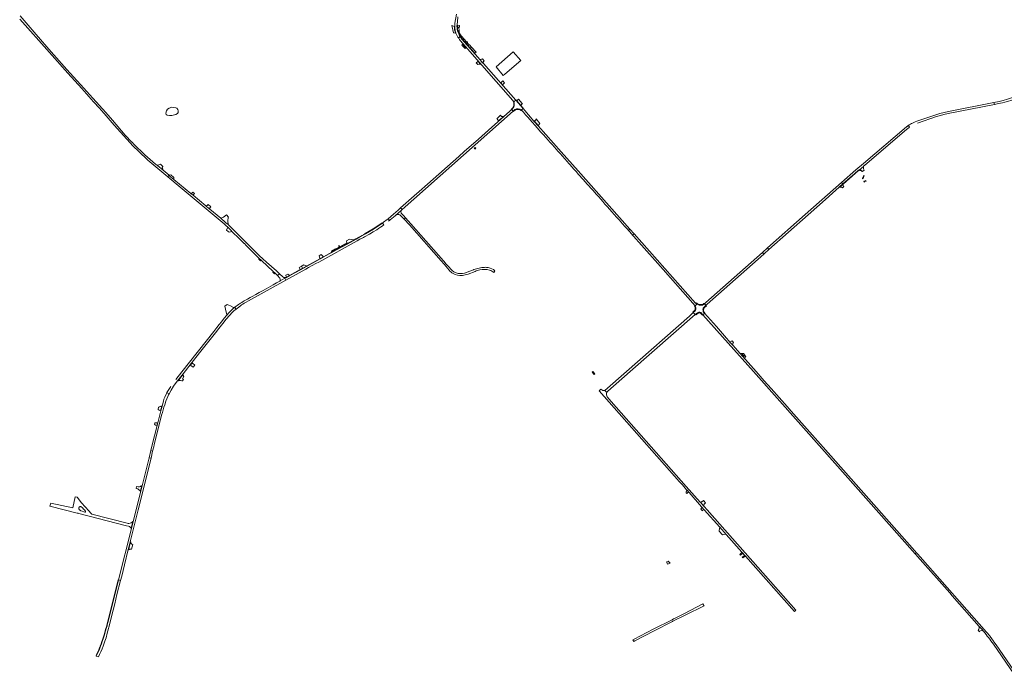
# Model space of a CAD drawing. Header units: metres. Extents: x 166325 to 190320, y 381923 to 404576.
# Tile 456 of 656: x 166764 to 168393, y 392509 to 393582. Entities that reach past the tile are written whole.
import ezdxf

# ---------------------------------------------------------------- set-up
doc = ezdxf.new("R2010")
doc.units = ezdxf.units.M
for name, color, linetype, lineweight in [('B-WE-OG-WATER_MEER-GV', 8, 'Continuous', 18), ('B-WE-VH-VERHARDING_ASFALT-GV', 8, 'Continuous', 18), ('B-WE-VH-VERHARDING_BETON-GV', 8, 'Continuous', 18), ('B-WE-VH-VERHARDING_BETONSTRAATSTEEN-GV', 8, 'Continuous', 18), ('B-WE-VH-VERHARDING_GESLOTEN-GV', 8, 'Continuous', 18), ('B-WE-VH-VERHARDING_HALFVERHARDING-GV', 8, 'Continuous', 18), ('B-WE-VH-VERHARDING_STRAATBAKSTEEN-GV', 8, 'Continuous', 18)]:
    doc.layers.add(name, color=color, linetype=linetype, lineweight=lineweight)

msp = doc.modelspace()

# ---------------------------------------------------------------- linework, layer by layer
at = {"layer": 'B-WE-OG-WATER_MEER-GV', "flags": 128}
msp.add_lwpolyline([(167022.457, 393425.219), (167025.368, 393426.807), (167026.558, 393428.526), (167026.691, 393431.04), (167025.897, 393433.289), (167024.442, 393435.538), (167022.589, 393436.067), (167019.282, 393436.861), (167015.843, 393437.125), (167011.587, 393435.78), (167008.567, 393433.95), (167007.111, 393431.04), (167006.185, 393427.336), (167006.714, 393425.087), (167008.302, 393424.293), (167011.874, 393423.499), (167015.843, 393423.367)], close=True, dxfattribs=at)
at = {"layer": 'B-WE-VH-VERHARDING_ASFALT-GV', "flags": 128}
for points in [[(167486.69, 393591.146), (167484.206, 393576.064), (167484.06, 393573.328), (167484.049, 393570.55), (167484.079, 393568.784), (167484.215, 393567.023), (167484.457, 393565.274), (167484.805, 393563.542), (167485.256, 393561.835), (167485.809, 393560.158), (167485.899, 393559.941), (167487.478, 393556.514), (167489.291, 393553.208), (167490.076, 393551.958), (167493.021, 393553.795), (167492.901, 393553.979), (167492.056, 393555.402), (167491.273, 393556.86), (167490.554, 393558.35), (167489.479, 393560.831), (167488.649, 393563.424), (167488.064, 393566.197), (167487.768, 393569.01), (167487.729, 393570.514), (167488.343, 393578.191), (167489.386, 393586.606)], [(167584.873, 393448.832), (167582.111, 393446.406), (167581.738, 393446.078), (167582.167, 393444.96), (167582.48, 393443.663), (167582.556, 393442.171), (167582.495, 393440.902), (167582.213, 393439.594), (167581.653, 393438.06), (167580.833, 393436.209), (167579.005, 393434.203), (167578.03, 393433.282), (167578.348, 393432.933), (167580.461, 393430.619), (167583.457, 393433.186)], [(167593.995, 393432.509), (167596.967, 393435.138), (167592.802, 393439.866), (167584.873, 393448.832)], [(168376.033, 393445.104), (168300.84, 393430.153), (168293.741, 393428.497), (168286.602, 393426.584), (168279.812, 393424.52), (168248.497, 393413.909), (168245.961, 393412.917), (168243.503, 393411.856), (168240.422, 393410.534), (168239.432, 393410.061), (168238.029, 393409.263), (168235.855, 393407.954), (168234.59, 393407.088), (168236.36, 393404.13)], [(168249.398, 393410.785), (168281.293, 393421.614), (168287.402, 393423.43), (168293.351, 393425.085), (168300.086, 393426.711), (168377.01, 393441.784), (168376.033, 393445.104)], [(168236.36, 393404.13), (168234.59, 393407.088), (168234.191, 393406.815), (168232.787, 393405.863), (168232.341, 393405.52), (168231.789, 393405.082), (168231.244, 393404.64), (168160.286, 393344.404), (168147.337, 393333.461), (168123.906, 393312.688)], [(168123.906, 393312.688), (168126.135, 393310.275), (168145.914, 393327.829), (168152.004, 393332.888), (168153.125, 393333.271), (168160.184, 393338.905), (168160.415, 393339.483), (168161.026, 393340.368), (168161.677, 393341.089), (168232.024, 393400.755)], [(167187.063, 393162.697), (167190.875, 393159.176), (167191.013, 393159.008), (167193.961, 393161.829), (167189.181, 393166.653), (167172.451, 393180.981), (167166.453, 393186.489), (167161.063, 393191.381), (167155.851, 393196.462), (167152.03, 393200.331), (167131.321, 393221.302), (167118.101, 393234.463), (167108.958, 393243.043), (167105.566, 393246.226), (167103.311, 393248.342), (167098.815, 393252.209), (167097.234, 393253.512), (167078.962, 393268.565), (167073.337, 393273.197), (167072.389, 393273.977), (167051.107, 393291.502), (167047.566, 393294.418), (167019.496, 393317.532), (167011.141, 393324.412), (167009.361, 393322.231), (167029.98, 393305.012), (167036.397, 393299.654), (167096.172, 393249.737)], [(167395.786, 393267.143), (167385.917, 393258.301), (167386.658, 393258.728), (167387.439, 393259.079), (167387.916, 393259.238), (167388.253, 393259.351), (167389.088, 393259.54), (167389.938, 393259.645), (167390.794, 393259.665), (167391.65, 393259.6), (167392.493, 393259.449), (167393.337, 393259.25), (167396.877, 393255.536), (167400.2, 393252.05), (167402.53, 393254.01)], [(167402.53, 393254.01), (167399.075, 393257.892), (167395.439, 393262.116), (167395.124, 393262.583)], [(167476.914, 393170.081), (167475.279, 393171.921), (167470.015, 393177.845), (167465.896, 393182.5), (167465.45, 393183.004), (167411.23, 393244.29), (167402.53, 393254.01), (167400.2, 393252.05), (167409.05, 393242.48), (167461.646, 393183.435), (167466.641, 393177.869), (167474.556, 393167.623)], [(167108.525, 393238.654), (167113.984, 393233.309), (167115.374, 393231.958), (167127.961, 393219.722), (167135.703, 393211.839), (167135.958, 393211.579), (167139.004, 393208.478), (167139.524, 393207.948), (167153.671, 393193.543), (167159.974, 393187.721), (167164.524, 393183.517), (167183.822, 393165.691), (167187.063, 393162.697)], [(167361.092, 393243.157), (167355.35, 393239.247), (167349.472, 393235.56), (167342.921, 393231.563), (167336.295, 393227.684), (167333.061, 393225.901), (167331.075, 393224.805), (167325.51, 393221.735), (167320.665, 393219.064), (167305.783, 393210.966), (167288.239, 393201.29), (167280.7, 393197.132), (167267.118, 393189.641), (167261.457, 393186.398), (167238.867, 393174.059), (167228.632, 393168.414), (167211.346, 393158.671), (167204.822, 393155.238), (167204.6, 393155.66), (167202.924, 393154.718), (167203.109, 393154.337), (167204.663, 393151.126), (167237.573, 393169.301), (167242.293, 393171.908), (167254.226, 393178.498), (167258.911, 393181.085), (167322.305, 393216.095), (167327.149, 393218.77), (167332.813, 393221.898), (167334.697, 393222.939), (167342.776, 393227.401), (167348.886, 393230.983), (167354.918, 393234.71)], [(167366.823, 393242.7), (167364.498, 393245.688)], [(167515.846, 393168.623), (167515.003, 393168.288), (167504.731, 393164.204), (167503.374, 393163.664)], [(167548.869, 393163.904), (167550.311, 393166.712)], [(167195.45, 393152.521), (167194.92, 393150.22), (167202.924, 393154.718), (167204.6, 393155.66), (167201.29, 393155.68), (167199.62, 393156.52), (167193.961, 393161.829), (167191.013, 393159.008)], [(167191.013, 393159.008), (167194.691, 393154.529)], [(167505.981, 393161.044), (167517.799, 393165.728)], [(167008.434, 392964.938), (167011.38, 392963.426), (167014.852, 392969.492), (167018.899, 392975.78), (167023.266, 392981.8), (167034.506, 392996.377), (167048.042, 393013.318), (167061.798, 393030.902), (167077.186, 393050.422), (167088.07, 393064.134), (167093.75, 393071.21), (167098.001, 393076.596), (167102.422, 393082.046), (167105.505, 393085.931), (167111.965, 393093.33), (167115.384, 393097.219), (167118.637, 393100.263), (167122.189, 393103.334), (167120.416, 393105.772), (167120.015, 393106.323), (167119.204, 393105.657), (167118.763, 393105.296), (167117.612, 393104.316)], [(167881.193, 393099.979), (167878.724, 393097.459), (167881.502, 393094.297), (167882.436, 393095.009), (167885.617, 393097.365), (167886.901, 393098.002), (167887.895, 393098.225), (167889.054, 393098.207), (167889.723, 393098.074), (167890.499, 393097.833), (167891.239, 393097.458), (167891.845, 393097.03), (167894.638, 393094.086), (167894.768, 393094.204), (167896.961, 393096.197), (167897.153, 393096.372), (167896.256, 393097.305), (167895.564, 393098.228), (167895.146, 393098.876), (167894.899, 393099.67), (167894.743, 393100.849), (167894.706, 393102.028), (167894.819, 393103.602), (167894.98, 393104.262), (167895.172, 393104.896), (167895.555, 393105.565), (167895.844, 393106.014), (167896.398, 393106.636), (167899.624, 393109.646), (167897.051, 393112.119)], [(167897.051, 393112.119), (167895.446, 393110.847), (167893.753, 393110.052), (167892.931, 393109.801), (167891.934, 393109.702), (167890.289, 393109.737), (167888.533, 393110.066), (167886.223, 393110.78), (167884.635, 393111.522), (167884.162, 393111.102), (167883.759, 393110.745), (167883.311, 393110.348), (167881.643, 393108.868), (167882.172, 393107.859)], [(167107.46, 393093.794), (167107.04, 393093.298), (167102.726, 393088.188), (167098.243, 393082.379), (167094.467, 393077.614), (167090.543, 393072.662), (167085.53, 393066.335), (167032.761, 392999.737), (167022.442, 392986.714)], [(167737.336, 392967.649), (167774.162, 393000), (167881.502, 393094.297), (167878.724, 393097.459), (167872.61, 393091.67), (167767.964, 393000), (167732.513, 392968.944), (167735.643, 392965.371)], [(167014.099, 392975.296), (167010.036, 392968.859), (167007.829, 392965.249), (167008.434, 392964.938)], [(167725.884, 392970.665), (167722.842, 392967.945), (167855.871, 392817.869), (167860.602, 392812.532), (167867.585, 392804.653), (167868.256, 392803.896), (167871.629, 392800.09), (167892.456, 392776.589), (167896.891, 392771.585), (167922.64, 392742.53), (167933.16, 392730.66), (167959.216, 392701.259), (167960.771, 392699.504)], [(167735.643, 392965.371), (167732.513, 392968.944)], [(167960.771, 392699.504), (167963.091, 392696.887), (167963.385, 392696.555), (167965.22, 392694.484), (168046.082, 392603.241), (168048.516, 392605.557), (167901.396, 392771.499), (167896.398, 392777.137), (167892.443, 392781.597), (167890.954, 392783.277), (167890.221, 392784.103), (167867.11, 392810.171), (167742.948, 392950.682), (167736.41, 392958.42)], [(166942.1, 392749.142), (166883.6, 392764.184), (166881.866, 392766.052), (166878.505, 392769.673), (166866.348, 392782.77), (166859.154, 392792.074), (166856.119, 392792.668), (166852.119, 392774.733), (166815.571, 392782.556), (166814.282, 392777.362), (166859.583, 392766.073), (166860.899, 392765.745), (166861.82, 392765.508), (166940.728, 392745.176), (166944.396, 392744.221)], [(166948.523, 392740.789), (166951.411, 392752.32)], [(168369.923, 392561.961), (168369.316, 392562.813), (168369.253, 392562.901), (168363.833, 392569.261), (168253.785, 392693.891), (168250.081, 392698.086), (168248.021, 392700.415), (168246.987, 392699.938), (168246.729, 392699.818), (168245.261, 392699.14), (168247.359, 392696.773), (168249.735, 392694.087), (168302.9, 392633.967), (168307.182, 392629.125), (168351.816, 392578.653), (168355.911, 392573.971), (168358.776, 392570.582)], [(166894.445, 392528.509), (166896.216, 392532.038), (166898.256, 392536.449), (166900.497, 392541.596), (166902.245, 392545.957), (166905.373, 392554.191), (166907.135, 392559.849), (166909.221, 392567.325), (166910.246, 392571.358), (166912.712, 392580.973), (166916.161, 392594.723), (166921.389, 392615.705), (166925.202, 392631.239), (166931.139, 392654.461), (166927.713, 392655.524), (166911.07, 392589.048), (166910.16, 392584.883), (166909.138, 392580.727), (166908.805, 392579.535), (166907.515, 392574.91), (166906.424, 392571.003), (166904.47, 392564.61), (166902.247, 392557.963), (166900.782, 392553.361), (166899.471, 392549.556), (166898.08, 392545.79), (166896.927, 392542.811)], [(168452.435, 392443.605), (168421.152, 392488.071), (168379.482, 392548.246), (168376.138, 392553.185), (168375.403, 392554.271), (168369.923, 392561.961)], [(168375.072, 392549.128), (168409.07, 392500), (168446.402, 392446.448), (168448.49, 392443.302), (168450.748, 392440.276)], [(166891.015, 392529.61), (166894.445, 392528.509)]]:
    msp.add_lwpolyline(points, dxfattribs=at)
for points in [[(167584.873, 393448.832), (167531.38, 393509.317), (167530.147, 393510.711), (167525.797, 393515.628), (167509.393, 393534.178), (167505.074, 393539.06), (167502.747, 393541.691), (167501.125, 393543.526), (167500.023, 393544.771), (167495.796, 393549.95), (167494.773, 393551.251), (167493.808, 393552.595), (167493.021, 393553.795), (167490.076, 393551.958), (167490.494, 393551.293), (167491.761, 393549.42), (167493.09, 393547.591), (167494.481, 393545.808), (167495.932, 393544.073), (167497.44, 393542.389), (167580.358, 393448.394), (167581.414, 393446.777), (167581.738, 393446.078), (167582.111, 393446.406)], [(168377.01, 393441.784), (168383.806, 393443.205), (168390.329, 393444.695), (168394.327, 393445.684), (168398.249, 393446.803), (168405.589, 393449.133), (168412.662, 393451.772), (168419.575, 393454.703), (168430.672, 393459.588), (168432.93, 393460.599), (168445.199, 393466.565), (168446.928, 393467.562), (168501.579, 393494.523), (168499.982, 393497.758), (168453.739, 393474.715), (168420.781, 393458.885), (168411.393, 393454.865), (168404.997, 393452.515), (168398.301, 393450.317), (168391.434, 393448.419), (168384.58, 393446.804), (168376.033, 393445.104)], [(167394.597, 393270.523), (167396.84, 393268.087), (167580.461, 393430.619), (167578.348, 393432.933), (167578.03, 393433.282), (167575.244, 393430.741), (167564.799, 393421.327), (167545.616, 393404.36), (167523.077, 393384.485), (167499.654, 393363.837), (167490.518, 393355.677), (167438.96, 393310.054), (167425.146, 393297.843), (167417.068, 393290.645), (167394.483, 393270.647)], [(167596.967, 393435.138), (167593.995, 393432.509), (167594.573, 393432.141), (167595.211, 393431.589), (167597.551, 393428.876), (167601.118, 393424.841), (167604.898, 393420.58), (167608.251, 393416.793), (167612.517, 393411.935), (167616.31, 393407.713), (167620.861, 393402.563), (167626.103, 393396.675), (167630.666, 393391.565), (167634.476, 393387.322), (167638.348, 393382.864), (167641.362, 393379.546), (167645.15, 393375.303), (167648.771, 393371.273), (167652.02, 393367.656), (167655.168, 393364.079), (167658.375, 393360.504), (167662.155, 393356.263), (167665.909, 393352.1), (167669.876, 393347.638), (167672.844, 393344.254), (167675.256, 393341.512), (167676.786, 393339.832), (167678.532, 393337.923), (167680.601, 393335.534), (167682.647, 393333.253), (167685.271, 393330.283), (167688.407, 393326.763), (167691.49, 393323.263), (167693.868, 393320.586), (167696.321, 393317.847), (167700.013, 393313.639), (167703.137, 393310.151), (167705.832, 393307.236), (167709.01, 393303.547), (167711.839, 393300.354), (167715.503, 393296.201), (167718.054, 393293.366), (167721.6, 393289.389), (167725.632, 393284.932), (167728.907, 393281.147), (167732.537, 393277.126), (167736.398, 393272.76), (167740.479, 393268.056), (167743.705, 393264.478), (167747.915, 393259.724), (167751.771, 393255.397), (167755.888, 393250.803), (167761.357, 393244.592), (167765.326, 393240.152), (167769.636, 393235.285), (167771.243, 393233.463), (167773.631, 393235.619), (167688.347, 393331.782), (167660.272, 393363.438), (167621.811, 393406.278), (167615.027, 393414.125)], [(168160.774, 393332.796), (168161.091, 393333.057), (168160.414, 393335.269), (168159.996, 393337.303), (168159.996, 393338.128), (168160.184, 393338.905), (168153.125, 393333.271), (168153.993, 393333.286), (168154.758, 393333.176), (168155.625, 393332.947), (168156.335, 393332.631), (168156.832, 393332.385), (168157.165, 393332.166), (168157.899, 393331.453), (168158.308, 393330.77)], [(168001.518, 393204.52), (168003.713, 393201.986), (168068.52, 393258.987), (168097.615, 393284.636), (168126.135, 393310.275), (168123.906, 393312.688), (168063.971, 393259.708)], [(167394.597, 393270.523), (167394.483, 393270.647), (167393.902, 393270.114), (167390.622, 393267.206), (167382.818, 393260.398), (167373.767, 393252.893), (167376.058, 393250.043), (167377.433, 393251.233), (167385.245, 393257.823), (167385.917, 393258.301), (167395.786, 393267.143), (167396.84, 393268.087)], [(167780.63, 393227.818), (167778.243, 393225.7), (167780.108, 393223.581), (167783.681, 393219.604), (167788.513, 393214.108), (167828.667, 393168.846), (167881.643, 393108.868), (167883.311, 393110.348), (167883.759, 393110.745), (167884.162, 393111.102), (167884.635, 393111.522), (167883.301, 393112.374), (167882.643, 393112.888), (167882.324, 393113.174)], [(167899.624, 393109.646), (167901.787, 393111.667), (167995.129, 393194.18), (167992.914, 393196.737), (167899.436, 393114.134), (167897.051, 393112.119)], [(167120.416, 393105.772), (167122.189, 393103.334), (167124.421, 393105.166), (167129.356, 393108.819), (167131.267, 393110.145), (167133.296, 393111.528), (167135.664, 393113.017), (167138.869, 393114.864), (167142.978, 393117.061), (167204.663, 393151.126), (167203.109, 393154.337), (167202.924, 393154.718), (167194.92, 393150.22), (167194.579, 393149.508), (167189.293, 393146.651), (167183.867, 393143.685), (167171.979, 393137.013), (167166.035, 393133.8), (167160.497, 393130.741), (167154.788, 393127.612), (167148.658, 393124.206), (167145.654, 393122.517), (167141.208, 393119.967), (167136.635, 393117.425), (167135.427, 393116.756), (167132.539, 393115.067), (167131.649, 393114.51), (167129.471, 393113.158), (167126.239, 393110.98), (167120.015, 393106.323)], [(167996.184, 392984.707), (167982.611, 393000), (167964.883, 393019.975), (167964.054, 393020.909), (167956.725, 393029.166), (167955.964, 393030.023), (167943.94, 393043.571), (167943.258, 393044.304), (167938.819, 393049.213), (167937.623, 393050.689), (167933.596, 393055.226), (167917.015, 393074.3), (167897.153, 393096.372), (167896.961, 393096.197), (167894.768, 393094.204), (167894.638, 393094.086), (167978.266, 392999.883), (168091.272, 392872.85), (168241.317, 392703.589), (168245.261, 392699.14), (168246.729, 392699.818), (168246.987, 392699.938), (168248.021, 392700.415), (168244.652, 392704.222), (168093.64, 392874.901), (168040.687, 392934.564), (168033.819, 392942.302), (168007.373, 392972.1)], [(167961.519, 393030.089), (167959.51, 393028.915), (167962.791, 393025.302), (167964.435, 393026.847)], [(166984.236, 392868.542), (166986.019, 392875.655), (166986.88, 392878.948), (166999.068, 392927.692), (167000.322, 392932.357), (167001.557, 392936.898), (167002.945, 392941.398), (167004.218, 392945.115), (167006.197, 392951.043), (167007.766, 392954.957), (167009.335, 392958.945), (167010.428, 392961.344), (167011.38, 392963.426), (167008.434, 392964.938), (167007.829, 392965.249), (167007.283, 392964.043), (167006.509, 392962.469), (167004.284, 392957.699), (167002.98, 392954.357), (167001.929, 392950.825), (166999.928, 392942.657), (166997.758, 392934.949), (166992.803, 392915.159), (166991.701, 392910.759), (166987.447, 392893.77), (166983.103, 392876.421), (166981.252, 392869.25)], [(166927.713, 392655.524), (166931.139, 392654.461), (166932.998, 392661.739), (166937.641, 392680.418), (166943.924, 392705.648), (166945.909, 392713.624), (166947.166, 392718.612), (166949.846, 392729.254), (166960.417, 392771.142), (166966.946, 392797.347), (166973.727, 392824.339), (166981.553, 392856.875), (166978.312, 392857.594), (166966.676, 392811.124), (166964.632, 392802.96), (166964.486, 392802.378), (166951.92, 392752.192), (166949.032, 392740.661)], [(167867.731, 392798.408), (167870.453, 392800.348), (167871.629, 392800.09), (167868.256, 392803.896), (167867.585, 392804.653), (167867.573, 392803.545), (167868.162, 392802.461), (167867.071, 392801.623), (167867.083, 392799.885), (167866.781, 392799.622)], [(166864.942, 392776.739), (166865.411, 392776.694), (166865.864, 392776.57), (166866.153, 392776.446), (166867.514, 392775.248), (166868.824, 392773.993), (166870.078, 392772.683), (166871.275, 392771.322), (166872.413, 392769.911), (166873.037, 392769.081), (166873.159, 392768.82), (166873.206, 392768.535), (166873.173, 392768.247), (166873.063, 392767.98), (166872.884, 392767.753), (166872.65, 392767.583), (166872.378, 392767.484), (166872.09, 392767.462), (166871.807, 392767.52), (166865.828, 392769.715), (166865.214, 392769.943), (166864.633, 392770.244), (166864.092, 392770.613), (166863.601, 392771.046), (166863.166, 392771.535), (166862.793, 392772.073), (166862.49, 392772.653), (166862.259, 392773.266), (166862.157, 392773.643), (166862.142, 392774.114), (166862.207, 392774.58), (166862.349, 392775.028), (166862.566, 392775.446), (166862.849, 392775.821), (166863.193, 392776.143), (166863.585, 392776.402), (166864.016, 392776.591), (166864.473, 392776.705)], [(167892.456, 392776.589), (167892.579, 392775.259), (167892.102, 392773.962), (167891.16, 392772.591), (167893.637, 392769.785), (167894.372, 392770.587), (167895.425, 392771.261), (167896.891, 392771.585)]]:
    msp.add_lwpolyline(points, close=True, dxfattribs=at)
at = {"layer": 'B-WE-VH-VERHARDING_ASFALT-GV'}
for points in [[(167583.457, 393433.186, -0.31780739), (167593.995, 393432.509)], [(168232.024, 393400.755, -0.02555506), (168236.36, 393404.13)], [(167395.124, 393262.583, -0.18501952), (167395.126, 393265.934)], [(167395.126, 393265.934, -0.03997933), (167395.786, 393267.143)], [(167096.172, 393249.737, -0.02423442), (167108.525, 393238.654)], [(167354.918, 393234.71, 0.02166551), (167366.823, 393242.7)], [(167364.498, 393245.688, -0.00150799), (167361.092, 393243.157)], [(167474.556, 393167.623, 0.07658649), (167481.248, 393162.366)], [(167489.825, 393162.266, -0.17524983), (167476.914, 393170.081)], [(167533.13, 393172.335, 0.09545971), (167515.846, 393168.623)], [(167517.799, 393165.728, -0.05607645), (167525.397, 393168.328)], [(167525.397, 393168.328, -0.12114126), (167541.626, 393167.924)], [(167539.394, 393172.058, 0.06976849), (167533.13, 393172.335)], [(167550.311, 393166.712, 0.13682892), (167539.394, 393172.058)], [(167541.626, 393167.924, -0.09083449), (167548.869, 393163.904)], [(167194.691, 393154.529, -0.2831895), (167195.45, 393152.521)], [(167481.248, 393162.366, 0.14587525), (167496.577, 393159.1)], [(167503.374, 393163.664, -0.10672224), (167489.825, 393162.266)], [(167496.577, 393159.1, 0.05081231), (167505.981, 393161.044)], [(167882.626, 393103.24, -0.12180324), (167881.193, 393099.979)], [(167882.172, 393107.859, -0.12685469), (167882.626, 393103.24)], [(167732.513, 392968.944, -0.25324814), (167725.884, 392970.665)], [(167736.41, 392958.42, -0.2763479), (167735.643, 392965.371)], [(167735.643, 392965.371, -0.10556124), (167737.336, 392967.649)], [(166944.987, 392748.929, -0.07863474), (166942.1, 392749.142)], [(166944.396, 392744.221, -0.22687363), (166948.523, 392740.789)], [(166951.411, 392752.32, -0.20407653), (166944.987, 392748.929)], [(168358.776, 392570.582, -0.02246405), (168375.072, 392549.128)]]:
    msp.add_lwpolyline(points, format="xyb", dxfattribs=at)
at = {"layer": 'B-WE-VH-VERHARDING_BETON-GV', "flags": 128}
for points in [[(167501.013, 393534.257), (167502.588, 393535.646), (167497.523, 393541.388), (167495.964, 393540.012)], [(167964.529, 393025.222), (167964.443, 393024.445), (167965.641, 393024.342), (167965.692, 393025.126)], [(167711.193, 392999.232), (167714.73, 392995.256), (167715.764, 392996.145), (167712.315, 393000.226)], [(167846.055, 392590.965), (167843.507, 392589.709), (167812.463, 392573.865), (167780.723, 392557.33), (167778.74, 392556.312), (167780.111, 392553.644), (167782.101, 392554.666), (167813.837, 392571.199), (167844.471, 392586.832), (167844.853, 392587.027), (167865.404, 392597.157), (167896.594, 392612.476), (167896.103, 392613.356), (167894.703, 392616.01), (167864.04, 392599.829), (167851.152, 392593.477), (167847.745, 392591.798)]]:
    msp.add_lwpolyline(points, close=True, dxfattribs=at)
at = {"layer": 'B-WE-VH-VERHARDING_BETONSTRAATSTEEN-GV', "flags": 128}
for points in [[(167490.833, 393568.914), (167488.367, 393569.049), (167488.657, 393566.291), (167489.23, 393563.578), (167491.114, 393563.746)], [(167505.374, 393544.028), (167503.818, 393545.87), (167503.228, 393545.358), (167501.574, 393543.923), (167503.196, 393542.089)], [(167508.542, 393540.647), (167507.053, 393539.637), (167505.523, 393539.458), (167509.842, 393534.575), (167510.607, 393535.955), (167511.619, 393536.748)], [(167519.368, 393510.646), (167522.365, 393508.04), (167523.985, 393508.493), (167526.706, 393508.306), (167523.422, 393512.029), (167521.934, 393513.716), (167521.545, 393512.169)], [(167526.246, 393516.026), (167525.797, 393515.628), (167530.147, 393510.711), (167531.38, 393509.317), (167531.318, 393510.292), (167531.206, 393512.068), (167531.827, 393513.046), (167532.647, 393514.017), (167529.733, 393517.198), (167529.376, 393516.941), (167529.233, 393516.837), (167528.355, 393516.508)], [(167566.451, 393477.571), (167563.62, 393480.617), (167560.472, 393477.328), (167563.155, 393474.294)], [(167581.738, 393446.078), (167581.366, 393445.773), (167581.609, 393445.101), (167581.815, 393444.142), (167581.921, 393442.887), (167581.921, 393441.598), (167581.634, 393440.234), (167579.882, 393436.047), (167577.931, 393433.921), (167577.666, 393433.679), (167578.03, 393433.282), (167579.005, 393434.203), (167580.833, 393436.209), (167581.653, 393438.06), (167582.213, 393439.594), (167582.495, 393440.902), (167582.556, 393442.171), (167582.48, 393443.663), (167582.167, 393444.96)], [(167586.54, 393447.853), (167585.324, 393449.228), (167584.873, 393448.832), (167592.802, 393439.866), (167596.967, 393435.138), (167597.426, 393435.544), (167596.297, 393436.821), (167594.026, 393439.389), (167593.252, 393440.264)], [(167586.54, 393447.853), (167593.252, 393440.264), (167593.657, 393441.084), (167594.219, 393441.733), (167594.964, 393442.383), (167596.03, 393442.682), (167595.516, 393443.289), (167589.528, 393450.36)], [(167556.964, 393415.037), (167562.884, 393420.27), (167564.827, 393421.987), (167561.453, 393422.044), (167559.623, 393424.036), (167559.002, 393423.44), (167554.693, 393419.307), (167553.692, 393418.346), (167554.155, 393417.771), (167554.926, 393416.812), (167555.196, 393416.477), (167555.4, 393416.223), (167555.657, 393413.882)], [(167624.981, 393410.184), (167618.708, 393417.933), (167618.002, 393416.124), (167616.871, 393415.354), (167616.326, 393415.08), (167615.552, 393414.579), (167621.929, 393407.202), (167623.094, 393408.269)], [(167001.48, 393333.286), (167000.192, 393337.825), (167000.812, 393338.759), (167001.216, 393339.338), (166997.168, 393343.073), (166993.424, 393341.586), (166990.595, 393342.033), (166992.229, 393340.72)], [(168126.135, 393310.275), (168126.519, 393309.86), (168146.285, 393327.402), (168152.166, 393332.403), (168152.773, 393332.714), (168153.456, 393332.844), (168154.183, 393332.822), (168154.916, 393332.693), (168155.637, 393332.397), (168157.258, 393331.314), (168158.069, 393330.573), (168158.308, 393330.77), (168157.899, 393331.453), (168157.165, 393332.166), (168156.832, 393332.385), (168156.335, 393332.631), (168155.625, 393332.947), (168154.758, 393333.176), (168153.993, 393333.286), (168153.125, 393333.271), (168152.004, 393332.888), (168145.914, 393327.829)], [(167014.122, 393325.373), (167011.141, 393324.412), (167019.496, 393317.532), (167019.395, 393320.761)], [(167053.704, 393294.714), (167050.858, 393296.795), (167049.368, 393295.573), (167048.875, 393295.168), (167047.566, 393294.418), (167051.107, 393291.502), (167051.383, 393292.491), (167052.314, 393293.696)], [(167076.196, 393276.289), (167074.476, 393274.429), (167072.389, 393273.977), (167073.337, 393273.197), (167078.962, 393268.565), (167078.754, 393270.61), (167080.413, 393272.602)], [(167108.999, 393254.678), (167109.691, 393255.224), (167106.207, 393259.037), (167101.587, 393255.466), (167097.234, 393253.512), (167098.815, 393252.209), (167103.311, 393248.342), (167105.566, 393246.226), (167108.958, 393243.043), (167108.626, 393249.29)], [(167113.984, 393233.309), (167108.525, 393238.654), (167106.639, 393233.972), (167109.128, 393231.632), (167110.904, 393230.814), (167115.374, 393231.958)], [(167773.631, 393235.619), (167771.243, 393233.463), (167772.556, 393231.974), (167776.751, 393227.395), (167778.243, 393225.7), (167780.63, 393227.818)], [(167309.933, 393219.13), (167304.872, 393215.995), (167305.715, 393212.812), (167306.035, 393211.606), (167314.614, 393216.338), (167315.859, 393217.025), (167317.791, 393218.091)], [(167287.162, 393202.433), (167286.654, 393202.837), (167280.097, 393199.365), (167280.488, 393197.516), (167288.027, 393201.674)], [(167305.715, 393212.812), (167293.945, 393206.153), (167292.535, 393208.72), (167291.437, 393208.063), (167292.754, 393205.557), (167287.162, 393202.433), (167288.027, 393201.674), (167305.571, 393211.35), (167306.035, 393211.606)], [(167992.914, 393196.737), (167995.129, 393194.18), (167996.385, 393195.29), (168003.713, 393201.986), (168001.518, 393204.52)], [(167265.74, 393191.162), (167263.221, 393193.617), (167259.832, 393191.421), (167260.717, 393187.629), (167260.927, 393186.727), (167266.906, 393190.025), (167266.458, 393190.463), (167266.319, 393190.598)], [(167228.42, 393168.798), (167231.716, 393170.616), (167232.123, 393170.84), (167230.384, 393174.224), (167229.87, 393173.96), (167226.602, 393172.11), (167227.184, 393171.05)], [(167238.655, 393174.443), (167238.104, 393174.701), (167234.446, 393176.416), (167231.645, 393174.872), (167230.384, 393174.224), (167232.123, 393170.84), (167233.52, 393171.611)], [(167183.822, 393165.691), (167182.861, 393164.503), (167185.933, 393161.82), (167187.063, 393162.697)], [(167204.585, 393158.874), (167205.597, 393156.21), (167210.894, 393159.132), (167209.414, 393160.029), (167207.984, 393161.097), (167204.445, 393159.243)], [(167896.572, 393112.58), (167896.332, 393112.81), (167894.841, 393111.771), (167892.673, 393110.99), (167891.453, 393110.826), (167890.498, 393110.853), (167889.492, 393110.934), (167888.438, 393111.213), (167886.414, 393111.929), (167885.185, 393112.521), (167884.303, 393113.057), (167883.319, 393113.716), (167883.009, 393113.336), (167882.643, 393112.888), (167883.301, 393112.374), (167884.635, 393111.522), (167886.223, 393110.78), (167888.533, 393110.066), (167890.289, 393109.737), (167891.934, 393109.702), (167892.931, 393109.801), (167893.753, 393110.052), (167895.446, 393110.847), (167897.051, 393112.119)], [(167882.436, 393095.009), (167883.383, 393093.829), (167886.397, 393096.424), (167887.111, 393096.834), (167887.646, 393097.048), (167888.484, 393097.066), (167889.456, 393096.995), (167890.445, 393096.656), (167893.709, 393093.214), (167894.638, 393094.086), (167891.845, 393097.03), (167891.239, 393097.458), (167890.499, 393097.833), (167889.723, 393098.074), (167889.054, 393098.207), (167887.895, 393098.225), (167886.901, 393098.002), (167885.617, 393097.365)], [(167943.258, 393044.304), (167944.521, 393047.302), (167944.836, 393047.813), (167945.299, 393048.295), (167942.97, 393050.854), (167942.24, 393050.302), (167938.819, 393049.213)], [(167956.725, 393029.166), (167964.054, 393020.909), (167964.443, 393024.445), (167964.529, 393025.222), (167964.678, 393026.578), (167964.435, 393026.847), (167962.791, 393025.302), (167959.51, 393028.915), (167961.519, 393030.089), (167955.964, 393030.023)], [(167050.235, 393014.061), (167049.764, 393014.433), (167046.698, 393010.556), (167047.167, 393010.181), (167050.987, 393007.129), (167054.056, 393010.631)], [(167033.661, 392994.073), (167027.566, 392986.366), (167026.328, 392984.801), (167028.112, 392985.078), (167030.454, 392985.14), (167032.223, 392984.989), (167033.595, 392984.836), (167035.132, 392987.039), (167033.392, 392988.091), (167035.997, 392991.733), (167034.206, 392994.762)], [(166995.089, 392936.228), (166997.176, 392935.095), (166999.277, 392942.824), (166998.558, 392943.009), (166998.412, 392942.893), (166997.746, 392942.464), (166997.041, 392942.105), (166996.303, 392941.819), (166995.54, 392941.609), (166994.76, 392941.477), (166993.97, 392941.424), (166993.214, 392937.246)], [(166989.392, 392915.225), (166987.962, 392915.185), (166987.351, 392912.276), (166988.595, 392911.823), (166989.032, 392911.664), (166991.119, 392910.905), (166992.221, 392915.305), (166991.598, 392915.287)], [(166981.553, 392856.875), (166984.236, 392868.542), (166981.252, 392869.25), (166978.312, 392857.594)], [(166957.039, 392806.6), (166959.033, 392806.317), (166959.164, 392806.286), (166959.767, 392806.092), (166960.341, 392805.824), (166963.474, 392802.966), (166963.977, 392802.506), (166964.123, 392803.088), (166966.167, 392811.252), (166965.46, 392810.899), (166963.978, 392810.159), (166962.698, 392809.68), (166961.206, 392809.554), (166960.099, 392809.684), (166957.72, 392810.231)], [(167922.64, 392742.53), (167921.511, 392737.225), (167921.197, 392736.133), (167926.853, 392730.276), (167929.207, 392730.844), (167931.189, 392730.948), (167933.16, 392730.66)], [(167959.216, 392701.259), (167957.463, 392699.193), (167955.73, 392697.661), (167956.629, 392696.418), (167959.351, 392698.809), (167960.771, 392699.504)], [(167963.784, 392694.149), (167965.22, 392694.484), (167963.385, 392696.555), (167962.896, 392695.197), (167959.789, 392692.936), (167960.876, 392691.855)], [(167837.773, 392686.195), (167837.13, 392686.761), (167834.367, 392685.38), (167834.625, 392684.796), (167836.164, 392681.313), (167840.361, 392683.196)]]:
    msp.add_lwpolyline(points, close=True, dxfattribs=at)
for points in [[(167583.457, 393433.186), (167580.461, 393430.619), (167580.904, 393430.134), (167583.862, 393432.432)], [(167593.445, 393432.018), (167593.995, 393432.509)], [(167374.536, 393248.755), (167376.058, 393250.043), (167373.767, 393252.893), (167372.051, 393251.524)], [(167881.191, 393108.468), (167880.758, 393108.053), (167881.284, 393107.225), (167881.638, 393106.271), (167881.926, 393104.869), (167881.926, 393104.03), (167881.863, 393103.21), (167881.64, 393102.309), (167881.224, 393101.507), (167880.68, 393100.926), (167878.058, 393098.16), (167878.724, 393097.459), (167881.193, 393099.979)], [(167882.172, 393107.859), (167881.643, 393108.868), (167881.191, 393108.468)], [(167899.624, 393109.646), (167896.398, 393106.636), (167895.844, 393106.014), (167895.555, 393105.565), (167895.172, 393104.896), (167894.98, 393104.262), (167894.819, 393103.602), (167894.706, 393102.028), (167894.743, 393100.849), (167894.899, 393099.67), (167895.146, 393098.876), (167895.564, 393098.228), (167896.256, 393097.305), (167897.153, 393096.372), (167897.737, 393096.902), (167896.46, 393098.431)], [(167896.983, 393105.741), (167900.475, 393108.828), (167900.099, 393109.189), (167899.624, 393109.646)], [(166948.882, 392715.98), (166947.95, 392718.015), (166947.744, 392718.466), (166946.487, 392713.479), (166944.502, 392705.504), (166944.844, 392705.627), (166944.918, 392705.689), (166945.438, 392706.018), (166945.996, 392706.277), (166946.583, 392706.463), (166947.19, 392706.572), (166947.806, 392706.602), (166948.421, 392706.553), (166949.024, 392706.426), (166949.194, 392706.375)], [(166949.194, 392706.375), (166951.554, 392713.827)]]:
    msp.add_lwpolyline(points, dxfattribs=at)
at = {"layer": 'B-WE-VH-VERHARDING_BETONSTRAATSTEEN-GV'}
for points in [[(167583.862, 393432.432, -0.23889276), (167591.652, 393432.961)], [(167591.652, 393432.961, -0.03597966), (167593.445, 393432.018)], [(167372.051, 393251.524, -0.00693727), (167364.498, 393245.688)], [(167896.46, 393098.431, -0.31012123), (167896.983, 393105.741)], [(166951.554, 392713.827, -0.18382516), (166948.882, 392715.98)]]:
    msp.add_lwpolyline(points, format="xyb", dxfattribs=at)
at = {"layer": 'B-WE-VH-VERHARDING_GESLOTEN-GV', "flags": 128}
msp.add_lwpolyline([(167517.428, 393367.936), (167518.85, 393369.233), (167518.656, 393369.457), (167517.58, 393370.703), (167516.13, 393369.453), (167517.242, 393368.173), (167517.311, 393368.093)], close=True, dxfattribs=at)
at = {"layer": 'B-WE-VH-VERHARDING_HALFVERHARDING-GV', "flags": 128}
for points in [[(166764.248, 393583.103), (166813.41, 393527.968), (166844.088, 393493.804), (166867.256, 393468.096), (166886.526, 393446.12), (166896.047, 393435.752), (166898.766, 393432.566), (166903.98, 393426.924), (166920.508, 393407.584), (166951.915, 393372.95), (166960.872, 393364.572), (166976.437, 393349.785), (167009.361, 393322.231), (167011.141, 393324.412), (167011.693, 393325.081), (167001.48, 393333.286), (166992.229, 393340.72), (166990.595, 393342.033), (166989.035, 393343.286), (166971.171, 393358.555), (166953.26, 393376.231), (166950.205, 393379.246), (166949.995, 393379.465), (166938.852, 393391.079), (166917.653, 393415.853), (166906.699, 393428.404), (166885.369, 393452.138), (166870.442, 393468.919), (166842.437, 393499.744), (166816.547, 393528.893), (166791.245, 393557.55), (166765.234, 393588.073)], [(167483.449, 393570.558), (167483.45, 393570.752), (167479.255, 393572.37), (167481.706, 393560.381), (167485.35, 393559.7), (167485.25, 393559.939)], [(167495.813, 393554.155), (167494.88, 393555.32), (167492.188, 393558.572), (167491.365, 393560.299), (167491.076, 393562.244), (167491.114, 393563.746), (167489.23, 393563.578), (167490.041, 393561.042), (167491.1, 393558.599)], [(167496.26, 393550.33), (167500.48, 393545.16), (167501.574, 393543.923), (167503.228, 393545.358), (167495.813, 393554.155)], [(167117.612, 393104.316), (167118.763, 393105.296), (167119.204, 393105.657), (167118.622, 393105.927), (167118.153, 393106.145), (167112.839, 393108.61), (167107.314, 393111.173), (167103.798, 393108.413), (167105.935, 393098.45)], [(167105.935, 393098.45), (167106.772, 393094.549), (167106.874, 393094.075), (167107.04, 393093.298), (167107.46, 393093.794)]]:
    msp.add_lwpolyline(points, dxfattribs=at)
at = {"layer": 'B-WE-VH-VERHARDING_HALFVERHARDING-GV'}
for points in [[(167485.25, 393559.939, -0.09086451), (167483.449, 393570.558)], [(167491.1, 393558.599, 0.06513173), (167496.26, 393550.33)], [(167107.46, 393093.794, -0.03850399), (167117.612, 393104.316)]]:
    msp.add_lwpolyline(points, format="xyb", dxfattribs=at)
at = {"layer": 'B-WE-VH-VERHARDING_HALFVERHARDING-GV', "flags": 128}
for points in [[(167505.349, 393543.102), (167505.374, 393544.028), (167503.196, 393542.089), (167505.523, 393539.458), (167507.053, 393539.637), (167508.542, 393540.647), (167507.499, 393540.706)], [(167511.619, 393536.748), (167510.607, 393535.955), (167509.842, 393534.575), (167517.079, 393526.392), (167519.244, 393528.326)], [(167580.821, 393528.6), (167552.363, 393504.207), (167564.211, 393489.844), (167566.937, 393492.093), (167593.095, 393514.402)], [(167159.974, 393187.721), (167159.756, 393186.116), (167162.877, 393183.246), (167164.524, 393183.517)], [(168355.911, 392573.971), (168351.816, 392578.653), (168351.75, 392575.4), (168351.338, 392574.267), (168350.715, 392573.248), (168349.758, 392572.58), (168352.094, 392569.506), (168352.841, 392570.545), (168353.58, 392571.114), (168354.998, 392571.708), (168358.776, 392570.582)]]:
    msp.add_lwpolyline(points, close=True, dxfattribs=at)
at = {"layer": 'B-WE-VH-VERHARDING_STRAATBAKSTEEN-GV', "flags": 128}
for points in [[(167492.041, 393572.275), (167491.139, 393572.404), (167488.529, 393572.99), (167488.33, 393570.498), (167488.347, 393569.852), (167490.992, 393569.718), (167491.727, 393569.68)], [(168159.582, 393319.382), (168161.077, 393323.052), (168161.319, 393323.574), (168160.802, 393324.811), (168160.557, 393324.245), (168159.075, 393320.578), (168158.365, 393319.971), (168158.83, 393318.951)], [(168164.671, 393314.808), (168164.126, 393316.057), (168161.517, 393314.983), (168160.724, 393314.638), (168161.221, 393313.488), (168162.095, 393313.825)]]:
    msp.add_lwpolyline(points, close=True, dxfattribs=at)
for points in [[(168126.519, 393309.86), (168120.98, 393304.946), (168122.4, 393305.187)], [(168125.351, 393304.047), (168127.787, 393306.034)], [(167260.927, 393186.727), (167238.655, 393174.443), (167233.52, 393171.611), (167232.123, 393170.84), (167231.716, 393170.616), (167228.42, 393168.798), (167210.894, 393159.132), (167205.597, 393156.21), (167204.6, 393155.66), (167204.822, 393155.238), (167211.346, 393158.671), (167228.632, 393168.414), (167238.867, 393174.059), (167261.457, 393186.398), (167267.118, 393189.641), (167280.7, 393197.132), (167288.239, 393201.29), (167305.783, 393210.966), (167320.665, 393219.064), (167325.51, 393221.735), (167331.075, 393224.805), (167333.061, 393225.901), (167336.295, 393227.684), (167342.921, 393231.563), (167349.472, 393235.56), (167355.35, 393239.247), (167361.092, 393243.157)], [(167360.782, 393243.595), (167355.057, 393239.696), (167349.19, 393236.016), (167342.646, 393232.023), (167336.03, 393228.15), (167332.802, 393226.37), (167330.816, 393225.274), (167325.251, 393222.205), (167320.304, 393219.477), (167317.791, 393218.091), (167315.859, 393217.025), (167314.614, 393216.338), (167306.035, 393211.606), (167305.571, 393211.35), (167288.027, 393201.674), (167280.488, 393197.516), (167266.906, 393190.025), (167260.927, 393186.727)], [(167364.498, 393245.688), (167364.169, 393246.111)], [(167898.983, 392783.164), (167895.929, 392786.499), (167895.37, 392786.711), (167894.834, 392786.148), (167894.242, 392785.644), (167893.602, 392785.203), (167892.92, 392784.83), (167892.715, 392784.744), (167892.203, 392784.529), (167891.46, 392784.303), (167890.696, 392784.155), (167890.221, 392784.103), (167890.954, 392783.277), (167892.443, 392781.597), (167896.398, 392777.137)], [(166896.927, 392542.811), (166898.08, 392545.79), (166899.471, 392549.556), (166900.782, 392553.361), (166902.247, 392557.963), (166904.47, 392564.61), (166906.424, 392571.003), (166907.515, 392574.91), (166908.805, 392579.535), (166909.138, 392580.727), (166910.16, 392584.883), (166911.07, 392589.048), (166927.713, 392655.524), (166927.212, 392655.679), (166910.559, 392589.168), (166909.648, 392585.002), (166908.63, 392580.86), (166908.299, 392579.676), (166907.009, 392575.051), (166905.92, 392571.15), (166903.97, 392564.77), (166901.748, 392558.126), (166900.282, 392553.52), (166898.976, 392549.733), (166897.588, 392545.975), (166896.666, 392543.579), (166896.439, 392543.005)], [(166890.509, 392529.772), (166891.015, 392529.61)]]:
    msp.add_lwpolyline(points, dxfattribs=at)
at = {"layer": 'B-WE-VH-VERHARDING_STRAATBAKSTEEN-GV'}
for points in [[(168122.4, 393305.187, -0.22905833), (168125.351, 393304.047)], [(168127.787, 393306.034, -0.35132568), (168126.519, 393309.86)], [(167364.169, 393246.111, -0.00289192), (167360.782, 393243.595)], [(167896.398, 392777.137, -0.34694859), (167898.983, 392783.164)], [(166896.439, 392543.005, -0.02132009), (166890.509, 392529.772)], [(166891.015, 392529.61, 0.02119931), (166896.927, 392542.811)]]:
    msp.add_lwpolyline(points, format="xyb", dxfattribs=at)

doc.saveas('drawing.dxf')
